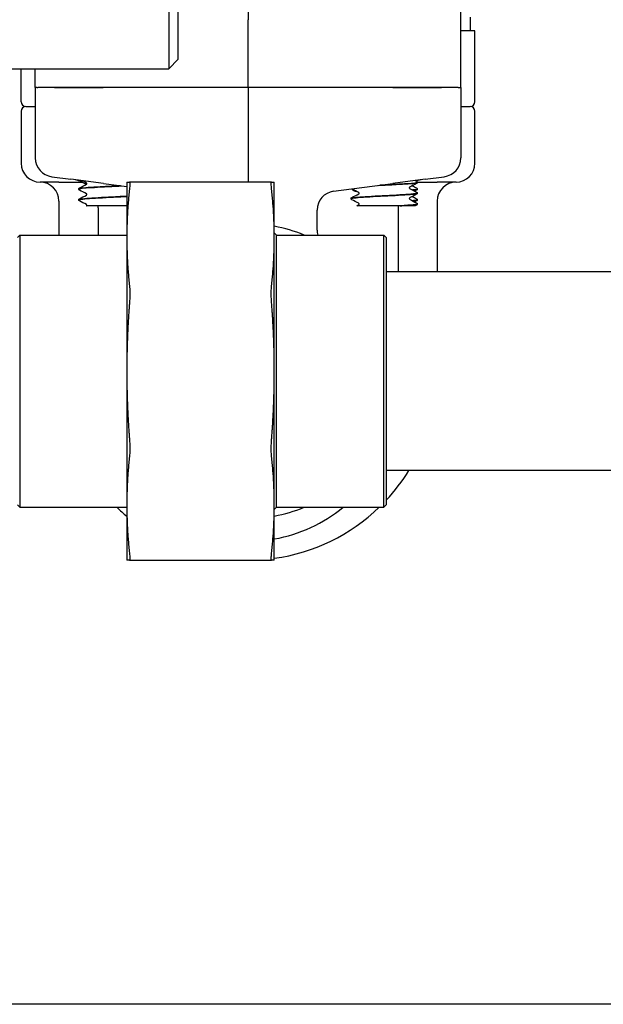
# Model space of a CAD drawing. Header units: inches. Extents: x 24 to 1128, y -94 to 748.
# Tile 448 of 573: x 743.06 to 746.92, y 256.13 to 262.64. Entities that reach past the tile are written whole.
import ezdxf

# ---------------------------------------------------------------- set-up
doc = ezdxf.new("R2010")
doc.units = ezdxf.units.IN
doc.header["$LTSCALE"] = 32
doc.header["$MEASUREMENT"] = 0
doc.layers.add('Visible (ANSI)', color=7, linetype='Continuous', lineweight=30)

msp = doc.modelspace()

# ---------------------------------------------------------------- linework, layer by layer
at = {"layer": 'Visible (ANSI)'}
for p, q in [((744.04927, 270.31362), (744.04927, 262.31362)), ((744.11177, 262.37612), (744.11177, 270.31362)), ((744.57399, 262.82553), (744.57399, 262.63807)), ((745.98024, 262.18862), (745.98024, 262.69202)), ((744.57399, 262.18862), (744.57399, 262.63807)), ((746.04274, 262.65398), (746.04274, 262.56362)), ((746.07399, 262.56362), (745.98024, 262.56362)), ((746.07399, 262.09487), (746.07399, 262.56362)), ((744.11177, 262.37612), (744.04927, 262.31362)), ((741.60308, 262.31362), (744.04927, 262.31362)), ((743.07399, 262.09487), (743.07399, 262.31362)), ((743.16774, 262.18862), (743.16774, 262.31362)), ((743.17753, 262.18862), (743.16774, 262.18862)), ((743.16774, 262.18862), (743.16774, 261.72339)), ((743.17753, 262.18862), (743.18528, 262.18862)), ((743.29509, 262.18862), (743.18528, 262.18862)), ((743.29509, 262.18862), (743.18528, 262.18862)), ((743.61732, 262.18862), (743.29509, 262.18862)), ((743.29509, 262.18862), (743.61732, 262.18862)), ((744.57399, 262.18862), (743.61732, 262.18862)), ((744.57399, 262.18862), (743.61732, 262.18862)), ((745.53065, 262.18862), (744.57399, 262.18862)), ((744.57399, 262.18862), (744.57399, 261.56362)), ((745.53065, 262.18862), (744.57399, 262.18862)), ((745.85288, 262.18862), (745.53065, 262.18862)), ((745.53065, 262.18862), (745.85288, 262.18862)), ((745.96269, 262.18862), (745.85288, 262.18862)), ((745.96269, 262.18862), (745.85288, 262.18862)), ((745.96269, 262.18862), (745.97044, 262.18862)), ((745.97044, 262.18862), (745.98024, 262.18862)), ((745.98024, 262.18862), (745.98024, 261.72339)), ((743.10524, 262.06362), (743.16774, 262.06362)), ((745.98024, 262.06362), (746.04274, 262.06362)), ((743.07399, 262.03237), (743.07399, 261.68862)), ((746.07399, 261.68862), (746.07399, 262.03237)), ((743.27752, 261.59917), (743.40268, 261.58269)), ((745.74529, 261.58269), (745.87045, 261.59917)), ((743.32399, 261.56362), (743.19899, 261.56362)), ((743.32399, 261.56362), (743.4763, 261.56362)), ((743.6175, 261.55441), (743.40268, 261.58269)), ((743.6175, 261.55441), (743.77249, 261.53401)), ((743.77249, 261.56362), (743.77249, 261.19751)), ((744.72886, 261.56362), (743.79112, 261.56362)), ((744.74749, 261.19751), (744.74749, 261.56362)), ((745.13945, 261.50293), (745.53047, 261.55441)), ((745.74529, 261.58269), (745.53047, 261.55441)), ((745.69259, 261.56362), (745.82399, 261.56362)), ((745.69274, 261.56248), (745.69274, 261.56181)), ((745.94899, 261.56362), (745.82399, 261.56362)), ((743.45524, 261.51841), (743.45524, 261.51774)), ((745.25524, 261.45523), (745.25524, 261.45456)), ((745.69274, 261.51824), (745.69274, 261.51757)), ((745.69274, 261.49098), (745.69274, 261.49031)), ((743.32399, 261.43862), (743.32399, 261.21362)), ((743.45524, 261.44691), (743.45524, 261.44624)), ((743.50865, 261.40737), (743.50706, 261.40737)), ((743.77249, 261.40737), (743.50865, 261.40737)), ((743.58274, 261.39456), (743.58274, 261.21362)), ((745.47623, 261.40737), (745.2921, 261.40737)), ((745.58025, 261.40737), (745.47623, 261.40737)), ((745.56524, 261.39456), (745.56524, 260.97112)), ((745.58025, 261.40737), (745.5913, 261.40737)), ((745.66197, 261.40737), (745.5913, 261.40737)), ((745.67919, 261.40737), (745.66197, 261.40737)), ((745.69274, 261.44674), (745.69274, 261.44607)), ((745.69274, 261.41948), (745.69274, 261.41881)), ((745.82399, 261.43862), (745.82399, 260.97112)), ((745.03077, 261.24571), (745.03077, 261.379)), ((743.04899, 261.198), (743.06461, 261.21362)), ((743.06461, 261.21362), (743.06461, 259.41362)), ((743.06461, 261.21362), (743.77249, 261.21362)), ((743.77249, 261.19751), (743.77249, 260.31362)), ((744.76249, 261.21362), (744.74749, 261.22862)), ((744.74749, 260.31362), (744.74749, 261.19751)), ((744.76249, 259.41362), (744.76249, 261.21362)), ((744.76249, 261.21362), (745.47186, 261.21362)), ((745.48749, 261.198), (745.47186, 261.21362)), ((745.47186, 259.41362), (745.47186, 261.21362)), ((745.48749, 261.198), (745.48749, 259.42925)), ((747.23749, 260.97112), (745.48749, 260.97112)), ((743.77249, 260.31362), (743.77249, 259.42974)), ((744.74749, 259.42974), (744.74749, 260.31362)), ((747.23749, 259.65612), (745.48749, 259.65612)), ((743.04899, 259.42925), (743.06461, 259.41362)), ((743.06461, 259.41362), (743.77249, 259.41362)), ((743.77249, 259.42974), (743.77249, 259.06362)), ((744.74749, 259.06362), (744.74749, 259.42974)), ((744.76249, 259.41362), (744.74749, 259.39862)), ((744.76249, 259.41362), (745.47186, 259.41362)), ((745.48749, 259.42925), (745.47186, 259.41362)), ((743.79112, 259.06362), (744.72886, 259.06362)), ((773.71339, 256.12612), (737.21339, 256.12612))]:
    msp.add_line(p, q, dxfattribs=at)
for centre, radius, start, end in [((743.10524, 262.09487), 0.03125, 180, 270), ((743.10524, 262.03237), 0.03125, 90, 180), ((746.04274, 262.09487), 0.03125, 270, 0), ((746.04274, 262.03237), 0.03125, 0, 90), ((743.19899, 261.68862), 0.125, 180, 270), ((745.94899, 261.68862), 0.125, 270, 0), ((743.19899, 261.43862), 0.125, 0, 90), ((743.39524, 261.39456), 0.1875, 54.852315, 82.5), ((745.75274, 261.39456), 0.1875, 97.5, 110.64459), ((745.94899, 261.43862), 0.125, 90, 180), ((745.15577, 261.379), 0.125, 97.5, 180), ((743.39524, 261.39456), 0.1875, 0, 3.920217), ((745.75274, 261.39456), 0.1875, 176.079783, 180), ((744.57399, 260.31362), 0.97375, 67.557314, 79.736398), ((745.15577, 261.24571), 0.125, 180, 194.87323), ((744.57399, 260.31362), 1.25, 316.953503, 328.264413), ((744.57399, 260.31362), 1.25, 226.05448, 230.118641), ((744.57399, 260.31362), 0.97375, 280.263602, 292.442686), ((744.57399, 260.17987), 0.99125, 280.080493, 309.374691), ((744.57399, 260.31362), 1.25, 277.978413, 313.94552)]:
    msp.add_arc(centre, radius, start, end, dxfattribs=at)
for centre, major_axis, start_param, end_param in [((743.29384, 261.7231), (0.12504, -0.01646), 3.2713412, 4.712389), ((745.85413, 261.7231), (-0.12504, -0.01646), 1.5707963, 3.0118441)]:
    msp.add_ellipse(centre, major_axis=major_axis, ratio=0.991106, start_param=start_param, end_param=end_param, dxfattribs=at)
for points, knots in [([(743.45524, 261.51772), (743.45523, 261.5178), (743.45525, 261.51788), (743.45528, 261.51797), (743.45654, 261.52132), (743.4879, 261.52466), (743.53842, 261.52801), (743.58893, 261.53136), (743.6576, 261.53471), (743.72048, 261.53806), (743.72556, 261.53833), (743.73059, 261.5386), (743.73556, 261.53887)], [9.7231366, 9.7231366, 9.7231366, 9.7231366, 9.7450261, 9.7450261, 9.7450261, 10.627867, 10.627867, 10.627867, 11.5104388, 11.5104388, 11.5104388, 11.5816775, 11.5816775, 11.5816775, 11.5816775]), ([(743.45524, 261.51844), (743.4553, 261.51989), (743.45584, 261.52126), (743.45709, 261.52314), (743.45776, 261.52375), (743.45892, 261.52465), (743.45944, 261.52495), (743.45994, 261.52522)], [0, 0, 0, 0, 0.020588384, 0.020588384, 0.04017257, 0.04017257, 0.058516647, 0.058516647, 0.058516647, 0.058516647]), ([(743.73192, 261.53934), (743.69511, 261.53736), (743.65573, 261.53537), (743.61881, 261.53339), (743.55695, 261.53006), (743.50316, 261.52673), (743.47599, 261.52341), (743.46238, 261.52174), (743.45557, 261.52008), (743.45556, 261.51841)], [-17.847757, -17.847757, -17.847757, -17.847757, -17.3244424, -17.3244424, -17.3244424, -16.4477493, -16.4477493, -16.4477493, -16.0086385, -16.0086385, -16.0086385, -16.0086385]), ([(743.50819, 261.55383), (743.50819, 261.55521), (743.50762, 261.5565), (743.50669, 261.55779), (743.50634, 261.55806), (743.50602, 261.55829), (743.50596, 261.55832), (743.50596, 261.55832)], [0, 0, 0, 0, 0.022828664, 0.022828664, 0.041633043, 0.041633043, 0.054614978, 0.054614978, 0.054614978, 0.054614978]), ([(743.50596, 261.54933), (743.50596, 261.54933), (743.5062, 261.54943), (743.50696, 261.55022), (743.50733, 261.55068), (743.50795, 261.55201), (743.50819, 261.55291), (743.50819, 261.55383)], [0.002645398, 0.002645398, 0.002645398, 0.002645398, 0.027589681, 0.027589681, 0.042171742, 0.042171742, 0.057287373, 0.057287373, 0.057287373, 0.057287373]), ([(743.79112, 261.56362), (743.7924, 261.56362), (743.79303, 261.56015), (743.79303, 261.54807), (743.7924, 261.53877), (743.79112, 261.52701)], [1.29972856, 1.29972856, 1.29972856, 1.29972856, 1.42007803, 1.42007803, 1.54042751, 1.54042751, 1.54042751, 1.54042751]), ([(744.72886, 261.52701), (744.72757, 261.53877), (744.72694, 261.54807), (744.72694, 261.56015), (744.72757, 261.56362), (744.72886, 261.56362)], [0.39703999, 0.39703999, 0.39703999, 0.39703999, 0.51738947, 0.51738947, 0.63773894, 0.63773894, 0.63773894, 0.63773894]), ([(745.43568, 261.54193), (745.47459, 261.54398), (745.51533, 261.54604), (745.55223, 261.5481), (745.61229, 261.55144), (745.66102, 261.55479), (745.68143, 261.55813), (745.6889, 261.55936), (745.69253, 261.56058), (745.69244, 261.56181)], [11.8508018, 11.8508018, 11.8508018, 11.8508018, 12.3927441, 12.3927441, 12.3927441, 13.2747852, 13.2747852, 13.2747852, 13.5977343, 13.5977343, 13.5977343, 13.5977343]), ([(745.6927, 261.5625), (745.69262, 261.55947), (745.66851, 261.55643), (745.62676, 261.5534), (745.58081, 261.55006), (745.5144, 261.54672), (745.45057, 261.54338), (745.44842, 261.54327), (745.44627, 261.54316), (745.44412, 261.54304)], [-19.8832362, -19.8832362, -19.8832362, -19.8832362, -19.0832549, -19.0832549, -19.0832549, -18.2028952, -18.2028952, -18.2028952, -18.173161, -18.173161, -18.173161, -18.173161]), ([(745.64201, 261.53089), (745.64201, 261.53089), (745.64177, 261.5308), (745.64101, 261.53), (745.64064, 261.52954), (745.64002, 261.52821), (745.63978, 261.52731), (745.63978, 261.52639)], [0.002645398, 0.002645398, 0.002645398, 0.002645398, 0.027589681, 0.027589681, 0.042171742, 0.042171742, 0.057287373, 0.057287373, 0.057287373, 0.057287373]), ([(745.63978, 261.52639), (745.63978, 261.52501), (745.64035, 261.52372), (745.64128, 261.52243), (745.64163, 261.52216), (745.64195, 261.52193), (745.64201, 261.5219), (745.64201, 261.5219)], [0, 0, 0, 0, 0.022828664, 0.022828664, 0.041633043, 0.041633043, 0.054614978, 0.054614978, 0.054614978, 0.054614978]), ([(745.68803, 261.56928), (745.68881, 261.56887), (745.68965, 261.56837), (745.69105, 261.56693), (745.69155, 261.56629), (745.69238, 261.56464), (745.69269, 261.56359), (745.69273, 261.5625)], [0, 0, 0, 0, 0.028459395, 0.028459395, 0.043235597, 0.043235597, 0.058545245, 0.058545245, 0.058545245, 0.058545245]), ([(745.69273, 261.56178), (745.69267, 261.56033), (745.69213, 261.55896), (745.69088, 261.55708), (745.69021, 261.55647), (745.68905, 261.55558), (745.68853, 261.55527), (745.68803, 261.555)], [0, 0, 0, 0, 0.020588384, 0.020588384, 0.04017257, 0.04017257, 0.058516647, 0.058516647, 0.058516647, 0.058516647]), ([(745.68803, 261.52505), (745.68881, 261.52464), (745.68965, 261.52414), (745.69105, 261.52269), (745.69155, 261.52205), (745.69238, 261.5204), (745.69269, 261.51935), (745.69273, 261.51827)], [0, 0, 0, 0, 0.028459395, 0.028459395, 0.043235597, 0.043235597, 0.058545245, 0.058545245, 0.058545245, 0.058545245]), ([(743.45526, 261.44622), (743.45523, 261.44648), (743.45539, 261.44675), (743.45574, 261.44702), (743.46006, 261.45032), (743.49353, 261.45362), (743.54476, 261.45693), (743.5983, 261.46038), (743.67021, 261.46383), (743.73402, 261.46728), (743.74727, 261.468), (743.76012, 261.46872), (743.77238, 261.46943)], [3.4399513, 3.4399513, 3.4399513, 3.4399513, 3.5103246, 3.5103246, 3.5103246, 4.381086, 4.381086, 4.381086, 5.2910547, 5.2910547, 5.2910547, 5.4801495, 5.4801495, 5.4801495, 5.4801495]), ([(743.45994, 261.51094), (743.45916, 261.51135), (743.45832, 261.51185), (743.45692, 261.51329), (743.45642, 261.51393), (743.45559, 261.51559), (743.45528, 261.51663), (743.45524, 261.51772)], [0, 0, 0, 0, 0.028459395, 0.028459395, 0.043235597, 0.043235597, 0.058545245, 0.058545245, 0.058545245, 0.058545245]), ([(743.77239, 261.4701), (743.73542, 261.46795), (743.69329, 261.4658), (743.65214, 261.46365), (743.58869, 261.46033), (743.52878, 261.45701), (743.49298, 261.4537), (743.46857, 261.45144), (743.45566, 261.44917), (743.45548, 261.44691)], [-11.7633348, -11.7633348, -11.7633348, -11.7633348, -11.1962178, -11.1962178, -11.1962178, -10.321672, -10.321672, -10.321672, -9.7254532, -9.7254532, -9.7254532, -9.7254532]), ([(743.50819, 261.48233), (743.50819, 261.48371), (743.50762, 261.485), (743.50669, 261.48629), (743.50634, 261.48656), (743.50602, 261.48679), (743.50596, 261.48682), (743.50596, 261.48682)], [0, 0, 0, 0, 0.022828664, 0.022828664, 0.041633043, 0.041633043, 0.054614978, 0.054614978, 0.054614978, 0.054614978]), ([(743.50596, 261.47783), (743.50596, 261.47783), (743.5062, 261.47793), (743.50696, 261.47872), (743.50733, 261.47918), (743.50795, 261.48051), (743.50819, 261.48141), (743.50819, 261.48233)], [0.002645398, 0.002645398, 0.002645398, 0.002645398, 0.027589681, 0.027589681, 0.042171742, 0.042171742, 0.057287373, 0.057287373, 0.057287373, 0.057287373]), ([(745.25524, 261.45525), (745.2553, 261.45671), (745.25584, 261.45808), (745.25709, 261.45996), (745.25776, 261.46057), (745.25892, 261.46146), (745.25944, 261.46177), (745.25994, 261.46203)], [0, 0, 0, 0, 0.020588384, 0.020588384, 0.04017257, 0.04017257, 0.058516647, 0.058516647, 0.058516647, 0.058516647]), ([(745.25994, 261.44775), (745.25916, 261.44816), (745.25832, 261.44866), (745.25692, 261.45011), (745.25642, 261.45074), (745.25559, 261.4524), (745.25528, 261.45345), (745.25524, 261.45453)], [0, 0, 0, 0, 0.028459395, 0.028459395, 0.043235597, 0.043235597, 0.058545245, 0.058545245, 0.058545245, 0.058545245]), ([(745.25541, 261.45453), (745.25529, 261.45533), (745.25679, 261.45613), (745.25996, 261.45693), (745.27367, 261.46038), (745.31864, 261.46383), (745.37831, 261.46728), (745.43751, 261.47071), (745.50989, 261.47413), (745.56917, 261.47756), (745.62798, 261.48095), (745.67267, 261.48435), (745.68723, 261.48775), (745.69088, 261.4886), (745.69262, 261.48946), (745.69254, 261.49031)], [4.1706398, 4.1706398, 4.1706398, 4.1706398, 4.381086, 4.381086, 4.381086, 5.2910547, 5.2910547, 5.2910547, 6.1939142, 6.1939142, 6.1939142, 7.0897201, 7.0897201, 7.0897201, 7.314549, 7.314549, 7.314549, 7.314549]), ([(745.69255, 261.491), (745.69242, 261.48856), (745.67731, 261.48612), (745.64918, 261.48367), (745.61068, 261.48033), (745.5485, 261.47698), (745.48429, 261.47364), (745.42035, 261.47031), (745.35562, 261.46698), (745.31246, 261.46365), (745.27607, 261.46084), (745.25558, 261.45803), (745.25532, 261.45523)], [-13.6000509, -13.6000509, -13.6000509, -13.6000509, -12.9557305, -12.9557305, -12.9557305, -12.0740419, -12.0740419, -12.0740419, -11.1962178, -11.1962178, -11.1962178, -10.4561417, -10.4561417, -10.4561417, -10.4561417]), ([(745.30174, 261.49735), (745.29504, 261.49796), (745.28917, 261.49929), (745.27523, 261.50409), (745.26898, 261.50836), (745.26179, 261.51588), (745.26138, 261.51899), (745.26448, 261.51939)], [0.62745576, 0.62745576, 0.62745576, 0.62745576, 0.71949334, 0.71949334, 0.88239765, 0.88239765, 1.0591032, 1.0591032, 1.0591032, 1.0591032]), ([(745.30819, 261.49064), (745.30819, 261.49203), (745.30762, 261.49332), (745.30669, 261.49461), (745.30634, 261.49488), (745.30602, 261.49511), (745.30596, 261.49514), (745.30596, 261.49514)], [0, 0, 0, 0, 0.022828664, 0.022828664, 0.041633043, 0.041633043, 0.054614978, 0.054614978, 0.054614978, 0.054614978]), ([(745.30596, 261.48615), (745.30596, 261.48615), (745.3062, 261.48624), (745.30696, 261.48704), (745.30733, 261.48749), (745.30795, 261.48882), (745.30819, 261.48973), (745.30819, 261.49064)], [0.002645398, 0.002645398, 0.002645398, 0.002645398, 0.027589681, 0.027589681, 0.042171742, 0.042171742, 0.057287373, 0.057287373, 0.057287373, 0.057287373]), ([(745.64201, 261.45939), (745.64201, 261.45939), (745.64177, 261.4593), (745.64101, 261.4585), (745.64064, 261.45804), (745.64002, 261.45671), (745.63978, 261.45581), (745.63978, 261.45489)], [0.002645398, 0.002645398, 0.002645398, 0.002645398, 0.027589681, 0.027589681, 0.042171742, 0.042171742, 0.057287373, 0.057287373, 0.057287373, 0.057287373]), ([(745.63978, 261.45489), (745.63978, 261.45351), (745.64035, 261.45222), (745.64128, 261.45093), (745.64163, 261.45066), (745.64195, 261.45043), (745.64201, 261.4504), (745.64201, 261.4504)], [0, 0, 0, 0, 0.022828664, 0.022828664, 0.041633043, 0.041633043, 0.054614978, 0.054614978, 0.054614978, 0.054614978]), ([(745.69241, 261.51827), (745.69249, 261.51666), (745.68625, 261.51506), (745.67365, 261.51345), (745.6699, 261.51297), (745.66559, 261.5125), (745.66079, 261.51202)], [-15.99579074, -15.99579074, -15.99579074, -15.99579074, -15.57267175, -15.57267175, -15.57267175, -15.446707, -15.446707, -15.446707, -15.446707]), ([(745.69273, 261.51754), (745.69267, 261.51609), (745.69213, 261.51472), (745.69088, 261.51284), (745.69021, 261.51223), (745.68905, 261.51134), (745.68853, 261.51103), (745.68803, 261.51076)], [0, 0, 0, 0, 0.020588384, 0.020588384, 0.04017257, 0.04017257, 0.058516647, 0.058516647, 0.058516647, 0.058516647]), ([(745.68803, 261.49778), (745.68881, 261.49737), (745.68965, 261.49687), (745.69105, 261.49543), (745.69155, 261.49479), (745.69238, 261.49314), (745.69269, 261.49209), (745.69273, 261.491)], [0, 0, 0, 0, 0.028459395, 0.028459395, 0.043235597, 0.043235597, 0.058545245, 0.058545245, 0.058545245, 0.058545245]), ([(745.69273, 261.49028), (745.69267, 261.48883), (745.69213, 261.48746), (745.69088, 261.48558), (745.69021, 261.48497), (745.68905, 261.48408), (745.68853, 261.48377), (745.68803, 261.4835)], [0, 0, 0, 0, 0.020588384, 0.020588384, 0.04017257, 0.04017257, 0.058516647, 0.058516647, 0.058516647, 0.058516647]), ([(743.45524, 261.44694), (743.4553, 261.44839), (743.45584, 261.44976), (743.45709, 261.45164), (743.45776, 261.45225), (743.45892, 261.45315), (743.45944, 261.45345), (743.45994, 261.45372)], [0, 0, 0, 0, 0.020588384, 0.020588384, 0.04017257, 0.04017257, 0.058516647, 0.058516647, 0.058516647, 0.058516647]), ([(743.45994, 261.43944), (743.45916, 261.43985), (743.45832, 261.44035), (743.45692, 261.44179), (743.45642, 261.44243), (743.45559, 261.44409), (743.45528, 261.44513), (743.45524, 261.44622)], [0, 0, 0, 0, 0.028459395, 0.028459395, 0.043235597, 0.043235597, 0.058545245, 0.058545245, 0.058545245, 0.058545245]), ([(743.50819, 261.41083), (743.50819, 261.41221), (743.50762, 261.4135), (743.50669, 261.41479), (743.50634, 261.41506), (743.50602, 261.41529), (743.50596, 261.41532), (743.50596, 261.41532)], [0, 0, 0, 0, 0.022828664, 0.022828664, 0.041633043, 0.041633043, 0.054614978, 0.054614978, 0.054614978, 0.054614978]), ([(743.50706, 261.40737), (743.50732, 261.40772), (743.5076, 261.40819), (743.50805, 261.40938), (743.50819, 261.4101), (743.50819, 261.41083)], [0, 0, 0, 0, 0.011695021, 0.011695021, 0.023686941, 0.023686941, 0.023686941, 0.023686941]), ([(745.30819, 261.41914), (745.30819, 261.42053), (745.30762, 261.42182), (745.30669, 261.42311), (745.30634, 261.42338), (745.30602, 261.42361), (745.30596, 261.42364), (745.30596, 261.42364)], [0, 0, 0, 0, 0.022828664, 0.022828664, 0.041633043, 0.041633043, 0.054614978, 0.054614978, 0.054614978, 0.054614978]), ([(745.30596, 261.41465), (745.30596, 261.41465), (745.3062, 261.41474), (745.30696, 261.41554), (745.30733, 261.41599), (745.30795, 261.41732), (745.30819, 261.41823), (745.30819, 261.41914)], [0.002645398, 0.002645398, 0.002645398, 0.002645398, 0.027589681, 0.027589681, 0.042171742, 0.042171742, 0.057287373, 0.057287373, 0.057287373, 0.057287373]), ([(745.69241, 261.4195), (745.69243, 261.41761), (745.68366, 261.41572), (745.66636, 261.41383), (745.64666, 261.41168), (745.61641, 261.40953), (745.58025, 261.40737)], [-7.3168656, -7.3168656, -7.3168656, -7.3168656, -6.8183862, -6.8183862, -6.8183862, -6.2510262, -6.2510262, -6.2510262, -6.2510262]), ([(745.5913, 261.40737), (745.6449, 261.41068), (745.68231, 261.41398), (745.69078, 261.41729), (745.69208, 261.41779), (745.6927, 261.4183), (745.69265, 261.41881)], [0.0265881, 0.0265881, 0.0265881, 0.0265881, 0.8976269, 0.8976269, 0.8976269, 1.0313637, 1.0313637, 1.0313637, 1.0313637]), ([(745.69251, 261.44677), (745.69264, 261.44577), (745.69029, 261.44477), (745.68536, 261.44378), (745.67998, 261.44269), (745.67156, 261.4416), (745.66064, 261.44052)], [-9.71260543, -9.71260543, -9.71260543, -9.71260543, -9.44984064, -9.44984064, -9.44984064, -9.1635217, -9.1635217, -9.1635217, -9.1635217]), ([(745.68803, 261.45355), (745.68881, 261.45314), (745.68965, 261.45264), (745.69105, 261.45119), (745.69155, 261.45055), (745.69238, 261.4489), (745.69269, 261.44785), (745.69273, 261.44677)], [0, 0, 0, 0, 0.028459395, 0.028459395, 0.043235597, 0.043235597, 0.058545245, 0.058545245, 0.058545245, 0.058545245]), ([(745.69273, 261.44604), (745.69267, 261.44459), (745.69213, 261.44322), (745.69088, 261.44134), (745.69021, 261.44073), (745.68905, 261.43984), (745.68853, 261.43953), (745.68803, 261.43926)], [0, 0, 0, 0, 0.020588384, 0.020588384, 0.04017257, 0.04017257, 0.058516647, 0.058516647, 0.058516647, 0.058516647]), ([(745.68803, 261.42628), (745.68881, 261.42587), (745.68965, 261.42537), (745.69105, 261.42393), (745.69155, 261.42329), (745.69238, 261.42164), (745.69269, 261.42059), (745.69273, 261.4195)], [0, 0, 0, 0, 0.028459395, 0.028459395, 0.043235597, 0.043235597, 0.058545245, 0.058545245, 0.058545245, 0.058545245]), ([(745.69273, 261.41878), (745.69267, 261.41733), (745.69213, 261.41596), (745.69088, 261.41408), (745.69021, 261.41347), (745.68905, 261.41258), (745.68853, 261.41227), (745.68803, 261.412)], [0, 0, 0, 0, 0.020588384, 0.020588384, 0.04017257, 0.04017257, 0.058516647, 0.058516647, 0.058516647, 0.058516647]), ([(743.79112, 260.868), (743.7924, 260.85625), (743.79303, 260.84204), (743.79303, 260.81286), (743.7924, 260.79624), (743.79112, 260.77961)], [0.39703999, 0.39703999, 0.39703999, 0.39703999, 0.51738947, 0.51738947, 0.63773894, 0.63773894, 0.63773894, 0.63773894]), ([(744.72886, 260.77961), (744.72757, 260.79624), (744.72694, 260.81286), (744.72694, 260.84204), (744.72757, 260.85625), (744.72886, 260.868)], [1.29972856, 1.29972856, 1.29972856, 1.29972856, 1.42007803, 1.42007803, 1.54042751, 1.54042751, 1.54042751, 1.54042751]), ([(743.79112, 259.84763), (743.7924, 259.83101), (743.79303, 259.81439), (743.79303, 259.78521), (743.7924, 259.771), (743.79112, 259.75925)], [0.39703999, 0.39703999, 0.39703999, 0.39703999, 0.51738947, 0.51738947, 0.63773894, 0.63773894, 0.63773894, 0.63773894]), ([(744.72886, 259.75925), (744.72757, 259.771), (744.72694, 259.78521), (744.72694, 259.81439), (744.72757, 259.83101), (744.72886, 259.84763)], [1.29972856, 1.29972856, 1.29972856, 1.29972856, 1.42007803, 1.42007803, 1.54042751, 1.54042751, 1.54042751, 1.54042751]), ([(743.79112, 259.10024), (743.7924, 259.08848), (743.79303, 259.07918), (743.79303, 259.0671), (743.7924, 259.06362), (743.79112, 259.06362)], [0.39703999, 0.39703999, 0.39703999, 0.39703999, 0.51738947, 0.51738947, 0.63773894, 0.63773894, 0.63773894, 0.63773894]), ([(744.72886, 259.06362), (744.72757, 259.06362), (744.72694, 259.0671), (744.72694, 259.07918), (744.72757, 259.08848), (744.72886, 259.10024)], [1.29972856, 1.29972856, 1.29972856, 1.29972856, 1.42007803, 1.42007803, 1.54042751, 1.54042751, 1.54042751, 1.54042751])]:
    msp.add_open_spline(points, degree=3, knots=knots, dxfattribs=at)
for points in [[(743.45994, 261.52522), (743.47529, 261.53325), (743.49063, 261.54129), (743.50597, 261.54934)], [(743.50597, 261.55832), (743.49683, 261.56312), (743.48768, 261.56792), (743.47853, 261.57271)], [(745.68803, 261.555), (745.67268, 261.54697), (745.65734, 261.53894), (745.642, 261.53088)], [(745.642, 261.5219), (745.65734, 261.51385), (745.67268, 261.50581), (745.68803, 261.49778)], [(745.65942, 261.54002), (745.66896, 261.53503), (745.67849, 261.53004), (745.68803, 261.52505)], [(745.67906, 261.57397), (745.68205, 261.57241), (745.68504, 261.57085), (745.68803, 261.56928)], [(743.50597, 261.48682), (743.49063, 261.49487), (743.47529, 261.50291), (743.45994, 261.51094)], [(743.45994, 261.45372), (743.47529, 261.46175), (743.49063, 261.46979), (743.50597, 261.47784)], [(745.25994, 261.46203), (745.27529, 261.47006), (745.29063, 261.4781), (745.30597, 261.48615)], [(745.30597, 261.49513), (745.2921, 261.50242), (745.27822, 261.50969), (745.26433, 261.51695)], [(745.68803, 261.4835), (745.67268, 261.47547), (745.65734, 261.46744), (745.642, 261.45938)], [(745.65942, 261.46852), (745.66896, 261.46353), (745.67849, 261.45854), (745.68803, 261.45355)], [(745.66165, 261.51146), (745.68157, 261.5135), (745.69265, 261.51553), (745.69273, 261.51757)], [(745.68803, 261.51076), (745.68389, 261.5086), (745.67976, 261.50644), (745.67563, 261.50427)], [(743.50597, 261.41532), (743.49063, 261.42337), (743.47529, 261.43141), (743.45994, 261.43944)], [(745.30597, 261.42363), (745.29063, 261.43169), (745.27529, 261.43972), (745.25994, 261.44775)], [(745.2921, 261.40737), (745.29672, 261.4098), (745.30135, 261.41222), (745.30597, 261.41465)], [(745.642, 261.4504), (745.65734, 261.44235), (745.67268, 261.43431), (745.68803, 261.42628)], [(745.66171, 261.43996), (745.68159, 261.442), (745.69256, 261.44403), (745.6927, 261.44607)], [(745.68803, 261.43926), (745.68389, 261.4371), (745.67976, 261.43494), (745.67563, 261.43277)], [(745.68803, 261.412), (745.68508, 261.41046), (745.68213, 261.40892), (745.67919, 261.40737)]]:
    msp.add_open_spline(points, degree=3, dxfattribs=at)
for points, weights in [([(743.77249, 261.56362), (743.77249, 261.56362), (743.79112, 261.56362)], [1, 1.05512060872, 1.07707509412]), ([(743.79112, 261.52701), (743.77249, 261.3569), (743.77249, 261.19751)], [1.07707509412, 1.05512060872, 1]), ([(744.72886, 261.56362), (744.74749, 261.56362), (744.74749, 261.56362)], [1.07707509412, 1.05512060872, 1]), ([(744.74749, 261.19751), (744.74749, 261.3569), (744.72886, 261.52701)], [1, 1.05512060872, 1.07707509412]), ([(743.77249, 261.19751), (743.77249, 261.03811), (743.79112, 260.868)], [1, 1.05512060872, 1.07707509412]), ([(744.72886, 260.868), (744.74749, 261.03811), (744.74749, 261.19751)], [1.07707509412, 1.05512060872, 1]), ([(743.79112, 260.77961), (743.77249, 260.53904), (743.77249, 260.31362)], [1.07707509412, 1.05512060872, 1]), ([(744.74749, 260.31362), (744.74749, 260.53904), (744.72886, 260.77961)], [1, 1.05512060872, 1.07707509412]), ([(743.77249, 260.31362), (743.77249, 260.08821), (743.79112, 259.84763)], [1, 1.05512060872, 1.07707509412]), ([(744.72886, 259.84763), (744.74749, 260.08821), (744.74749, 260.31362)], [1.07707509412, 1.05512060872, 1]), ([(743.79112, 259.75925), (743.77249, 259.58914), (743.77249, 259.42974)], [1.07707509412, 1.05512060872, 1]), ([(744.74749, 259.42974), (744.74749, 259.58914), (744.72886, 259.75925)], [1, 1.05512060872, 1.07707509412]), ([(743.77249, 259.42974), (743.77249, 259.27035), (743.79112, 259.10024)], [1, 1.05512060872, 1.07707509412]), ([(744.72886, 259.10024), (744.74749, 259.27035), (744.74749, 259.42974)], [1.07707509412, 1.05512060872, 1]), ([(743.79112, 259.06362), (743.77249, 259.06362), (743.77249, 259.06362)], [1.07707509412, 1.05512060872, 1]), ([(744.74749, 259.06362), (744.74749, 259.06362), (744.72886, 259.06362)], [1, 1.05512060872, 1.07707509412])]:
    msp.add_rational_spline(points, weights, degree=2, dxfattribs=at)

doc.saveas('drawing.dxf')
